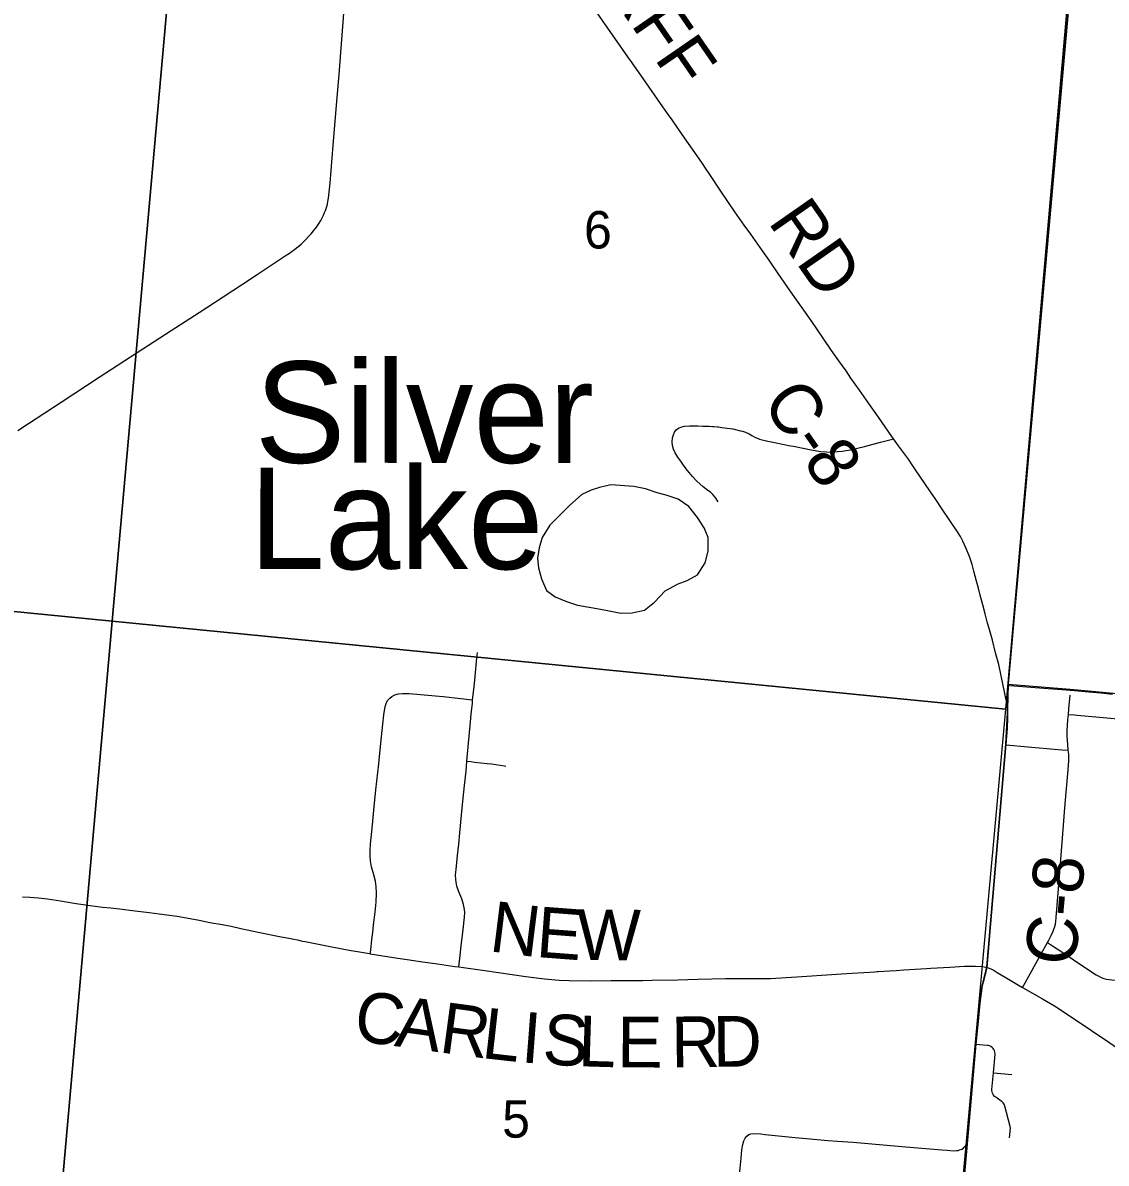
# Model space of a CAD drawing. Extents: x 0 to 1134, y 0 to 440.
# Drawn here: x 833.782 to 834.996, y 364.534 to 365.811 of the extents above; entities that cross this region are included whole.
import ezdxf

# ---------------------------------------------------------------- set-up
doc = ezdxf.new("R2010")
doc.units = 0
for name, color, linetype in [('GM_X_City_Street', 7, 'Continuous'), ('GM_X_Corporation', 7, 'Continuous'), ('GM_X_County_Road', 7, 'Continuous'), ('GM_X_County_Road_Text', 7, 'Continuous'), ('GM_X_Minor_Lake', 7, 'Continuous'), ('GM_X_Minor_Lake_Text', 7, 'Continuous'), ('GM_X_Section', 7, 'Continuous'), ('GM_X_Section_Text', 7, 'Continuous'), ('GM_X_Township', 7, 'Continuous'), ('GM_X_Township_Road', 7, 'Continuous'), ('GM_X_Township_Road_Text', 7, 'Continuous'), ('GM_X_Unincorporated', 7, 'Continuous'), ('SH_Cut_Line', 7, 'Continuous')]:
    doc.layers.add(name, color=color, linetype=linetype)

msp = doc.modelspace()

# ---------------------------------------------------------------- linework, layer by layer
at = {"layer": 'GM_X_City_Street'}
for points in [[(834.9023, 364.7307), (834.9053, 364.736), (834.9075, 364.7401), (834.9111, 364.7466), (834.9233, 364.7685), (834.9302, 364.7811), (834.9308, 364.7821), (834.9343, 364.7888), (834.9364, 364.7936), (834.9374, 364.7959), (834.9384, 364.7988), (834.9391, 364.8015), (834.9395, 364.8046), (834.9398, 364.809), (834.9435, 364.8549), (834.947, 364.8978), (834.9496, 364.9318), (834.9536, 364.979), (834.9541, 364.9853), (834.954, 364.992), (834.9535, 364.9965), (834.9529, 365.0028), (834.9523, 365.0121), (834.9523, 365.0182), (834.9529, 365.0306), (834.9536, 365.0365), (834.9543, 365.0429), (834.9557, 365.0583)], [(834.9536, 365.0365), (834.9603, 365.0361), (834.9634, 365.0359), (834.9883, 365.0336), (835.0133, 365.0314), (835.0149, 365.0312), (835.0469, 365.0284), (835.052, 365.0278), (835.0546, 365.0274), (835.057, 365.0268), (835.0591, 365.026), (835.0612, 365.0249), (835.0619, 365.0245)], [(834.8837, 365.0026), (834.8882, 365.0022), (834.9041, 365.0008), (834.9461, 364.9971), (834.9535, 364.9965)], [(834.9302, 364.7811), (834.936, 364.7774), (834.9464, 364.7706), (834.9693, 364.7548), (834.9849, 364.7447), (834.9876, 364.7432), (834.9904, 364.7418), (834.9933, 364.7408), (834.9963, 364.74), (835.0024, 364.7391), (835.0133, 364.7381), (835.0312, 364.7367), (835.0435, 364.7357), (835.0481, 364.7354)]]:
    msp.add_lwpolyline(points, dxfattribs=at)
at = {"layer": 'GM_X_Corporation'}
msp.add_lwpolyline([(834.8213, 364.3393), (834.8399, 364.5517), (834.8408, 364.5618), (834.8413, 364.5684), (834.8443, 364.6081), (834.8446, 364.612), (834.8499, 364.6673), (834.8525, 364.6931), (834.8546, 364.7136), (834.8568, 364.7305), (834.8577, 364.7356), (834.8588, 364.7397), (834.8598, 364.7434), (834.8608, 364.7471), (834.8617, 364.7508), (834.8623, 364.7537), (834.8835, 365.0031), (834.8855, 365.0385), (834.8854, 365.0421), (834.8862, 365.0695), (834.8877, 365.0691), (834.926, 365.066), (834.951, 365.0641), (834.9557, 365.0637), (834.9604, 365.0633), (834.9766, 365.0618), (834.9898, 365.0606), (835.003, 365.0594)], dxfattribs=at)
at = {"layer": 'GM_X_County_Road'}
msp.add_line((834.8625, 364.7531), (834.8837, 365.0026), dxfattribs=at)
for points in [[(833.7768, 365.3548), (833.7888, 365.3626), (833.8252, 365.3864), (833.8678, 365.4143), (833.9106, 365.4419), (833.9486, 365.4666), (833.9799, 365.4869), (833.9971, 365.498), (834.0272, 365.5178), (834.0448, 365.5295), (834.0717, 365.5473), (834.0762, 365.5503), (834.0809, 365.5535), (834.0841, 365.5556), (834.0866, 365.5575), (834.0891, 365.5594), (834.0915, 365.5614), (834.0944, 365.5639), (834.0967, 365.5661), (834.0993, 365.5686), (834.1024, 365.572), (834.1052, 365.5751), (834.1079, 365.5784), (834.1112, 365.5824), (834.1127, 365.5846), (834.1143, 365.5871), (834.116, 365.59), (834.1177, 365.5931), (834.1191, 365.596), (834.1204, 365.5988), (834.1214, 365.6011), (834.1223, 365.6034), (834.123, 365.6058), (834.1237, 365.6083), (834.1242, 365.6113), (834.1248, 365.6151), (834.1268, 365.6318), (834.13, 365.6745), (834.1345, 365.7277), (834.1352, 365.7364), (834.1366, 365.7537), (834.1431, 365.8373)], [(834.7577, 365.3453), (834.7558, 365.348), (834.7409, 365.3695), (834.7301, 365.3851), (834.7198, 365.3999), (834.7099, 365.4135), (834.7047, 365.4214), (834.6966, 365.4327), (834.6884, 365.4445), (834.6789, 365.4583), (834.6653, 365.478), (834.6428, 365.51), (834.6285, 365.5305), (834.6184, 365.5455), (834.611, 365.5558), (834.5977, 365.5745), (834.5905, 365.5849), (834.5801, 365.5998), (834.5729, 365.6103), (834.5637, 365.6241), (834.5519, 365.6416), (834.547, 365.6487), (834.5436, 365.6538), (834.5352, 365.666), (834.521, 365.6864), (834.5097, 365.7027), (834.5047, 365.7098), (834.4994, 365.7175), (834.478, 365.748), (834.4719, 365.7566), (834.463, 365.7693), (834.4601, 365.7733), (834.4542, 365.782), (834.4378, 365.8054), (834.4233, 365.8264)], [(834.8856, 365.0416), (834.8846, 365.0493), (834.8756, 365.0924), (834.8721, 365.1057), (834.8685, 365.1196), (834.8655, 365.1301), (834.8628, 365.1402), (834.8604, 365.1494), (834.8577, 365.1594), (834.8549, 365.1701), (834.8529, 365.1779), (834.8508, 365.1857), (834.8478, 365.1971), (834.8457, 365.2045), (834.845, 365.2068), (834.8427, 365.2137), (834.8388, 365.2234), (834.8355, 365.2308), (834.8326, 365.236), (834.8295, 365.2411), (834.8123, 365.2666), (834.8051, 365.2773), (834.7993, 365.2859), (834.7816, 365.3116), (834.7792, 365.3152), (834.7744, 365.3224), (834.7634, 365.3374), (834.7577, 365.3453)], [(834.8837, 365.0026), (834.8851, 365.0202), (834.8858, 365.0325), (834.8858, 365.0379), (834.8858, 365.0386), (834.8856, 365.0416)]]:
    msp.add_lwpolyline(points, dxfattribs=at)
at = {"layer": 'GM_X_Minor_Lake'}
msp.add_line((834.4669, 365.2921), (834.4411, 365.2939), dxfattribs=at)
msp.add_lwpolyline([(834.4411, 365.2939), (834.4285, 365.2907), (834.4189, 365.2879), (834.4085, 365.2828), (834.3949, 365.2706), (834.3844, 365.2602), (834.3727, 365.2486), (834.3643, 365.2348), (834.3607, 365.2234), (834.3589, 365.2117), (834.3601, 365.201), (834.3632, 365.1884), (834.369, 365.1753), (834.3787, 365.1682), (834.3912, 365.163), (834.4036, 365.1589), (834.4191, 365.1563), (834.4294, 365.1545), (834.4392, 365.1528), (834.4521, 365.1502), (834.465, 365.1503), (834.4788, 365.1534), (834.49, 365.1623), (834.5021, 365.1749), (834.5164, 365.183), (834.5267, 365.1865), (834.5383, 365.1931), (834.5466, 365.2063), (834.55, 365.2195), (834.55, 365.2347), (834.5457, 365.2458), (834.538, 365.2574), (834.5284, 365.2694), (834.5164, 365.2777), (834.5032, 365.2822), (834.493, 365.2847), (834.4798, 365.2892), (834.4669, 365.2921)], dxfattribs=at)
at = {"layer": 'GM_X_Section'}
for points in [[(833.9717, 366.1415), (833.8824, 365.141), (832.8734, 365.2403), (832.9675, 366.2339)], [(834.9714, 366.0503), (834.8859, 365.072), (834.8832, 365.0423), (833.8824, 365.141), (833.9717, 366.1415)], [(832.8734, 365.2403), (833.8824, 365.141), (833.7939, 364.1431), (832.7804, 364.2273)], [(833.8824, 365.141), (834.8832, 365.0423), (834.7941, 364.0618), (834.7937, 364.058), (833.7939, 364.1431)]]:
    msp.add_lwpolyline(points, close=True, dxfattribs=at)
at = {"layer": 'GM_X_Township'}
msp.add_lwpolyline([(834.5417, 361.3013), (834.6028, 361.9945), (834.6071, 362.046), (834.7807, 363.8871), (834.8405, 364.5596), (834.8499, 364.6673), (834.8525, 364.6931), (834.8546, 364.7136), (834.8568, 364.7305), (834.8577, 364.7356), (834.8588, 364.7397), (834.8598, 364.7434), (834.8608, 364.7471), (834.8617, 364.7508), (834.8623, 364.7537), (834.8835, 365.0031), (834.8849, 365.0207), (834.8856, 365.033), (834.8855, 365.0385), (834.8855, 365.0392), (834.8854, 365.0421), (834.8862, 365.0705), (834.9555, 365.0647), (835.9473, 364.9732)], dxfattribs=at)
at = {"layer": 'GM_X_Township_Road'}
for p, q in [((834.8407, 364.559), (834.8501, 364.6668)), ((834.8696, 364.635), (834.8904, 364.6332))]:
    msp.add_line(p, q, dxfattribs=at)
for points in [[(834.5613, 365.2749), (834.5578, 365.2801), (834.5553, 365.2831), (834.5527, 365.2855), (834.5498, 365.2876), (834.5444, 365.2917), (834.5373, 365.298), (834.5325, 365.3031), (834.5271, 365.3097), (834.5232, 365.3149), (834.5201, 365.3192), (834.5182, 365.322), (834.5161, 365.3249), (834.5131, 365.3296), (834.5114, 365.3336), (834.5103, 365.3378), (834.5099, 365.3421), (834.5103, 365.3464), (834.5112, 365.35), (834.5125, 365.3528), (834.5143, 365.3553), (834.5167, 365.3572), (834.5195, 365.3585), (834.5237, 365.3594), (834.5292, 365.3599), (834.5384, 365.3598), (834.544, 365.3597), (834.5448, 365.3597), (834.546, 365.3597), (834.5492, 365.3595), (834.5505, 365.3594), (834.5512, 365.3595), (834.5551, 365.3593), (834.5564, 365.3593), (834.5604, 365.3588), (834.5617, 365.3587), (834.5654, 365.3582), (834.5685, 365.3578), (834.5778, 365.3564), (834.5863, 365.3545), (834.5884, 365.3539), (834.5918, 365.3528), (834.5959, 365.3508), (834.5989, 365.3492), (834.6032, 365.3468), (834.606, 365.3456), (834.6077, 365.345), (834.617, 365.3426), (834.6262, 365.3409), (834.6405, 365.3377), (834.6477, 365.3366), (834.6656, 365.333), (834.6764, 365.3313), (834.6827, 365.3309), (834.6884, 365.3305), (834.6948, 365.331), (834.7001, 365.3315), (834.7096, 365.3331), (834.7253, 365.3367), (834.7431, 365.3415), (834.755, 365.3446), (834.7577, 365.3453)], [(834.2862, 365.0529), (834.2878, 365.0676), (834.2889, 365.0791), (834.291, 365.1001), (834.2917, 365.1058)], [(834.1716, 364.7684), (834.172, 364.7724), (834.1734, 364.7844), (834.1743, 364.7921), (834.1752, 364.8007), (834.1769, 364.8151), (834.178, 364.8262), (834.1785, 364.8365), (834.1782, 364.8439), (834.1773, 364.8498), (834.1754, 364.8567), (834.173, 364.8658), (834.1718, 364.8724), (834.1714, 364.8774), (834.1715, 364.8845), (834.1718, 364.8914), (834.1724, 364.8983), (834.1739, 364.9128), (834.1757, 364.9292), (834.1778, 364.952), (834.1812, 364.9813), (834.1819, 364.9893), (834.1841, 365.0113), (834.1857, 365.0255), (834.1869, 365.036), (834.1878, 365.0434), (834.1885, 365.0464), (834.1897, 365.0499), (834.1914, 365.0525), (834.1934, 365.0549), (834.1958, 365.0568), (834.1991, 365.0585), (834.2033, 365.0597), (834.2076, 365.0602), (834.2153, 365.0601), (834.2448, 365.0574), (834.2534, 365.0565), (834.2565, 365.0562), (834.2695, 365.0548), (834.2763, 365.0541), (834.2825, 365.0533), (834.2862, 365.0529)], [(834.2798, 364.9842), (834.2813, 365.0003), (834.2839, 365.0284), (834.2847, 365.037), (834.2859, 365.0492), (834.2862, 365.0529)], [(834.2709, 364.7537), (834.2712, 364.7571), (834.2722, 364.7665), (834.2735, 364.7775), (834.2756, 364.7956), (834.2771, 364.8094), (834.2775, 364.8147), (834.2772, 364.8181), (834.2761, 364.8235), (834.2742, 364.8298), (834.2707, 364.838), (834.2684, 364.8443), (834.2676, 364.8486), (834.2673, 364.8515), (834.267, 364.8568), (834.2678, 364.863), (834.2694, 364.8786), (834.2707, 364.8914), (834.2718, 364.9041), (834.2748, 364.9355), (834.2763, 364.9498), (834.2772, 364.9571), (834.2788, 364.9731), (834.2798, 364.9842)], [(834.2798, 364.9842), (834.2841, 364.9837), (834.2883, 364.9831), (834.3024, 364.9817), (834.3073, 364.9811), (834.3171, 364.9797), (834.3219, 364.9791), (834.3236, 364.9788)], [(833.7819, 364.8323), (833.7901, 364.832), (833.8, 364.831), (833.81, 364.8299), (833.8246, 364.8277), (833.8307, 364.8267), (833.8421, 364.8248), (833.8578, 364.8226), (833.8717, 364.8208), (833.8809, 364.8198), (833.8905, 364.8188), (833.9082, 364.8167), (833.9237, 364.8148), (833.935, 364.8132), (833.9438, 364.8119), (833.9552, 364.8104), (833.9658, 364.8086), (833.9798, 364.8059), (833.9919, 364.8036), (834.0058, 364.8012), (834.0158, 364.7992), (834.0267, 364.7968), (834.039, 364.7942), (834.0585, 364.7902), (834.0719, 364.7874), (834.0786, 364.7862), (834.0822, 364.7854), (834.0858, 364.7847), (834.09, 364.7839), (834.0941, 364.783), (834.0958, 364.7826), (834.0985, 364.782), (834.1099, 364.7799), (834.1134, 364.7791), (834.1267, 364.7766), (834.1479, 364.7726), (834.1594, 364.7706), (834.1707, 364.7686), (834.1716, 364.7684)], [(834.1716, 364.7684), (834.1786, 364.7672), (834.1926, 364.7651), (834.2051, 364.7632), (834.2155, 364.7616), (834.2275, 364.7599), (834.2468, 364.757), (834.2662, 364.7543), (834.2709, 364.7537)], [(834.2709, 364.7537), (834.2838, 364.7521), (834.2896, 364.7513), (834.2998, 364.7497), (834.3457, 364.7431), (834.3667, 364.7402), (834.3833, 364.7388), (834.3944, 364.7383), (834.4193, 364.7382), (834.4416, 364.7384), (834.4609, 364.7385), (834.4714, 364.7384), (834.4769, 364.7384), (834.4869, 364.7387), (834.516, 364.7394), (834.5386, 364.7399), (834.5696, 364.7406), (834.5809, 364.7407), (834.5995, 364.7409), (834.6198, 364.7408), (834.6495, 364.7425), (834.6606, 364.7433), (834.6827, 364.7448), (834.6995, 364.746), (834.7115, 364.7467), (834.7244, 364.7476), (834.7367, 364.7483), (834.739, 364.7484), (834.7406, 364.7484), (834.7534, 364.7493), (834.7607, 364.7498), (834.7694, 364.7504), (834.7948, 364.752), (834.7997, 364.7522), (834.8208, 364.7534), (834.8372, 364.7544), (834.8495, 364.7547), (834.8574, 364.7543), (834.8625, 364.7531)], [(834.8501, 364.6668), (834.8528, 364.6925), (834.8549, 364.7131), (834.857, 364.7299), (834.8579, 364.735), (834.8591, 364.7391), (834.8601, 364.7429), (834.861, 364.7466), (834.862, 364.7503), (834.8625, 364.7531)], [(834.8625, 364.7531), (834.865, 364.7523), (834.8693, 364.7503), (834.8737, 364.7476), (834.8829, 364.7424), (834.8977, 364.7333), (834.9023, 364.7307)], [(834.9023, 364.7307), (834.9247, 364.7181), (834.938, 364.71), (834.959, 364.6962), (835.0001, 364.6685), (835.0215, 364.6538)], [(834.8876, 364.5621), (834.8886, 364.5732), (834.8883, 364.5749), (834.8826, 364.5976), (834.8821, 364.599), (834.8814, 364.6003), (834.8805, 364.6015), (834.8794, 364.6025), (834.8782, 364.6034), (834.8722, 364.6077), (834.871, 364.6086), (834.87, 364.6096), (834.8692, 364.6108), (834.8685, 364.6122), (834.8681, 364.6136), (834.8678, 364.6151), (834.8678, 364.6165), (834.8696, 364.635), (834.8715, 364.6559), (834.8714, 364.658), (834.8709, 364.6596), (834.8702, 364.6611), (834.8693, 364.6624), (834.8681, 364.6636), (834.8668, 364.6645), (834.8653, 364.6652), (834.8637, 364.6656), (834.8625, 364.6658), (834.8539, 364.6665), (834.8501, 364.6668)], [(834.5851, 364.5207), (834.587, 364.5394), (834.5879, 364.5487), (834.5888, 364.5548), (834.5899, 364.5588), (834.5915, 364.562), (834.5933, 364.5642), (834.5957, 364.5658), (834.5978, 364.5666), (834.6006, 364.567), (834.6092, 364.5666), (834.6141, 364.5661), (834.6289, 364.5643), (834.6477, 364.5625), (834.6604, 364.5613), (834.6722, 364.5604), (834.684, 364.5594), (834.6949, 364.5586), (834.7127, 364.5574), (834.7671, 364.5526), (834.8118, 364.5487), (834.8179, 364.5483), (834.8248, 364.5478), (834.8284, 364.5479), (834.8302, 364.5482), (834.8316, 364.5486), (834.8343, 364.5496), (834.836, 364.5508), (834.8369, 364.5516), (834.8379, 364.5527), (834.8387, 364.5538), (834.8396, 364.5555), (834.8407, 364.559)]]:
    msp.add_lwpolyline(points, dxfattribs=at)
at = {"layer": 'GM_X_Unincorporated'}
for points in [[(841.3922, 369.3181), (835.2574, 369.3181), (835.2208, 368.8787), (835.1738, 368.323), (835.1229, 367.735), (835.0626, 367.0305), (835.0377, 366.7503), (835.0373, 366.7416), (834.973, 366.0452), (834.8862, 365.0705), (834.9555, 365.0647), (835.9473, 364.9732), (836.0317, 364.9655), (836.0756, 364.9615), (837.3093, 364.8515), (837.4445, 364.8393), (837.9386, 364.7921), (838.074, 364.7826), (838.4147, 364.746), (839.7495, 364.6071)], [(834.5417, 361.3013), (834.6028, 361.9945), (834.6071, 362.046), (834.7807, 363.8871), (834.8405, 364.5596), (834.8499, 364.6673), (834.8525, 364.6931), (834.8546, 364.7136), (834.8568, 364.7305), (834.8577, 364.7356), (834.8588, 364.7397), (834.8598, 364.7434), (834.8608, 364.7471), (834.8617, 364.7508), (834.8623, 364.7537), (834.8835, 365.0031), (834.8849, 365.0207), (834.8856, 365.033), (834.8855, 365.0385), (834.8855, 365.0392), (834.8854, 365.0421), (834.8862, 365.0705), (834.973, 366.0452)]]:
    msp.add_lwpolyline(points, dxfattribs=at)
at = {"layer": 'SH_Cut_Line'}
for points in [[(834.5417, 361.3013), (834.6028, 361.9945), (834.6071, 362.046), (834.7807, 363.8871), (834.8405, 364.5596), (834.8499, 364.6673), (834.8525, 364.6931), (834.8546, 364.7136), (834.8568, 364.7305), (834.8577, 364.7356), (834.8588, 364.7397), (834.8598, 364.7434), (834.8608, 364.7471), (834.8617, 364.7508), (834.8623, 364.7537), (834.8835, 365.0031), (834.8849, 365.0207), (834.8856, 365.033), (834.8855, 365.0385), (834.8855, 365.0392), (834.8854, 365.0421), (834.8862, 365.0705), (834.973, 366.0452)], [(834.973, 366.0452), (834.8862, 365.0705), (834.8854, 365.0421), (834.8855, 365.0392), (834.8855, 365.0385), (834.8856, 365.033), (834.8849, 365.0207), (834.8835, 365.0031), (834.8623, 364.7537), (834.8617, 364.7508), (834.8608, 364.7471), (834.8598, 364.7434), (834.8588, 364.7397), (834.8577, 364.7356), (834.8568, 364.7305), (834.8546, 364.7136), (834.8525, 364.6931), (834.8499, 364.6673), (834.8405, 364.5596), (834.7807, 363.8871), (834.6071, 362.046), (834.6028, 361.9945), (834.5417, 361.3013)]]:
    msp.add_lwpolyline(points, dxfattribs=at)

# ---------------------------------------------------------------- texts
at = {"layer": 'GM_X_County_Road_Text'}
for s, rotation, p in [('SCARFF', 304.6011, (834.3428, 365.9836)), ('RD', 304.9133, (834.6163, 365.5883)), ('C-8', 304.9451, (834.6091, 365.386)), ('C-8', 84.9824, (834.9616, 364.7542))]:
    msp.add_text(s, height=0.05682, rotation=rotation, dxfattribs=at).set_placement(p)
at = {"layer": 'GM_X_Minor_Lake_Text'}
for s, rotation, p in [('Silver', 359.9864, (834.0423, 365.3185)), ('Lake', 359.9872, (834.0361, 365.1994))]:
    msp.add_text(s, height=0.11363, rotation=rotation, dxfattribs=at).set_placement(p)
at = {"layer": 'GM_X_Section_Text'}
for s, p in [('6', (834.411, 365.5586)), ('5', (834.3193, 364.5624))]:
    msp.add_text(s, height=0.0419, rotation=0, dxfattribs=at).set_placement(p)
at = {"layer": 'GM_X_Township_Road_Text'}
for s, rotation, p in [('N', 352.8212, (834.3037, 364.7714)), ('E', 355.6616, (834.3563, 364.7649)), ('W', 359.4589, (834.4027, 364.7615)), ('C', 351.9924, (834.1514, 364.6717)), ('A', 352.0011, (834.1977, 364.6652)), ('R', 352.3221, (834.2475, 364.6582)), ('L', 353.5894, (834.2951, 364.6518)), ('I', 355.5764, (834.3395, 364.6469)), ('S', 356.3605, (834.3636, 364.645)), ('L', 358.2484, (834.4039, 364.6425)), ('E', 359.8713, (834.4482, 364.6411)), ('R', 0.6027, (834.5089, 364.6412)), ('D', 0.6129, (834.5556, 364.6417))]:
    msp.add_text(s, height=0.0568, rotation=rotation, dxfattribs=at).set_placement(p)

doc.saveas('drawing.dxf')
